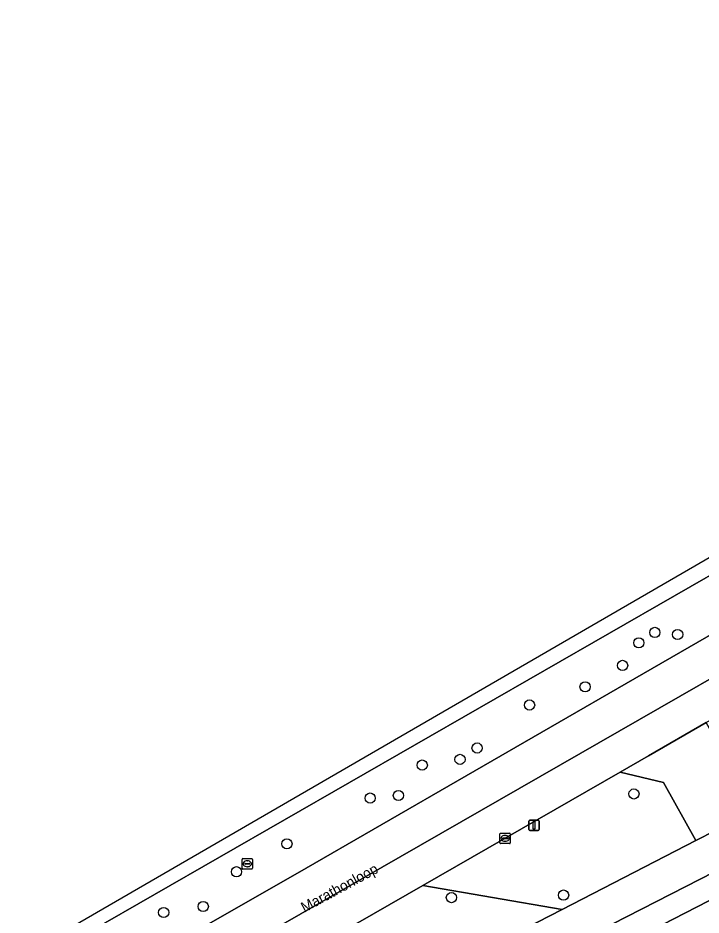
# Model space of a CAD drawing. Extents: x 158835 to 160077, y 386387 to 387778.
# Drawn here: x 159393.2 to 159458.8, y 387549.3 to 387635.4 of the extents above; entities that cross this region are included whole.
import ezdxf

# ---------------------------------------------------------------- set-up
doc = ezdxf.new("R2010")
doc.units = 0
for name, color, linetype in [('IMGEO_Berm_groen', 7, 'Continuous'), ('IMGEO_Boom', 7, 'Continuous'), ('IMGEO_Fietspad_gesloten', 7, 'Continuous'), ('IMGEO_Kolk', 7, 'Continuous'), ('IMGEO_Lichtmast', 7, 'Continuous'), ('IMGEO_Openbare_ruimte_label', 7, 'Continuous'), ('IMGEO_Rijbaan_lokaal_gesloten', 7, 'Continuous'), ('IMGEO_Rioolput', 7, 'Continuous'), ('IMGEO_Voetpad_open', 7, 'Continuous')]:
    doc.layers.add(name, color=color, linetype=linetype)

msp = doc.modelspace()

# ---------------------------------------------------------------- linework, layer by layer
at = {"layer": 'IMGEO_Berm_groen'}
for points in [[(159484.616, 387590.525), (159491.966, 387594.608), (159500, 387599.141), (159509.12, 387604.303), (159536.501, 387620.082), (159564.989, 387636.503), (159592.075, 387652.016), (159605.669, 387659.921), (159611.779, 387669.224), (159608.596, 387667.392), (159500, 387605.03), (159400.111, 387547.668), (159348.838, 387518.271), (159346.397, 387516.871), (159340.075, 387507.414), (159340.565, 387507.696), (159368.681, 387523.867), (159391.796, 387537.146), (159420.095, 387553.312), (159452.497, 387572.007)], [(159458.356, 387556.437), (159455.234, 387562.007), (159451.087, 387563.013), (159432.115, 387552.123), (159445.505, 387549.84)], [(159445.505, 387549.84), (159432.115, 387552.123), (159350.431, 387505.236), (159343.892, 387496.654), (159350.324, 387500.826), (159354.577, 387503.167)]]:
    msp.add_lwpolyline(points, close=True, dxfattribs=at)
msp.add_lwpolyline([(159329.737, 387479.621), (159360.931, 387418.842), (159385.799, 387369.924), (159385.949, 387369.64), (159385.972, 387369.596), (159391.483, 387372.373), (159391.429, 387372.468), (159392.47, 387372.996), (159395.673, 387374.62), (159340.944, 387481.015), (159340.205, 387482.451), (159427.607, 387527.602), (159430.221, 387528.939), (159464.435, 387546.438), (159461.771, 387551.782), (159386.53, 387513.074), (159369.52, 387504.347), (159361.28, 387500), (159349.955, 387494.013), (159336.154, 387484.934), (159338.654, 387486.251), (159364.753, 387500), (159367.223, 387501.301), (159460.249, 387548.308)], dxfattribs=at)
at = {"layer": 'IMGEO_Boom'}
for centre in [(159454.407, 387576.43), (159456.599, 387576.23), (159452.877, 387575.431), (159451.314, 387573.26), (159447.71, 387571.207), (159442.381, 387569.46), (159437.337, 387565.332), (159435.699, 387564.24), (159432.073, 387563.694), (159427.072, 387560.528), (159429.78, 387560.768), (159452.404, 387560.919), (159419.079, 387556.138), (159414.23, 387553.452), (159445.645, 387551.21), (159434.875, 387550.965), (159407.242, 387549.543), (159411.042, 387550.11)]:
    msp.add_circle(centre, 0.489, dxfattribs=at)
at = {"layer": 'IMGEO_Fietspad_gesloten'}
msp.add_lwpolyline([(159495.624, 387575.566), (159476.97, 387565.991), (159464.006, 387559.337), (159458.356, 387556.437), (159445.505, 387549.84), (159354.577, 387503.167), (159350.324, 387500.826), (159343.892, 387496.654), (159331.287, 387488.481), (159333.199, 387485.531), (159353.236, 387498.521), (159375.071, 387509.705), (159394.533, 387519.736), (159417.86, 387531.747), (159443.308, 387544.845), (159458.757, 387552.748), (159462.644, 387554.723), (159481.101, 387564.218), (159499.267, 387573.577)], dxfattribs=at)
at = {"layer": 'IMGEO_Kolk'}
for p, q in [((159439.525, 387556.229), (159439.525, 387557.081)), ((159439.6, 387557.155), (159440.452, 387557.155)), ((159439.784, 387556.649), (159439.784, 387556.661)), ((159439.827, 387556.698), (159440.225, 387556.698)), ((159440.013, 387556.935), (159440.038, 387556.935)), ((159440.268, 387556.661), (159440.268, 387556.649)), ((159440.526, 387557.081), (159440.526, 387556.229)), ((159440.452, 387556.155), (159439.6, 387556.155)), ((159440.222, 387556.612), (159439.824, 387556.612)), ((159440.036, 387556.375), (159440.011, 387556.375))]:
    msp.add_line(p, q, dxfattribs=at)
for points in [[(159439.525, 387556.229), (159439.525, 387557.081)], [(159439.6, 387557.155), (159440.452, 387557.155)], [(159440.526, 387557.081), (159440.526, 387556.229)], [(159440.452, 387556.155), (159439.6, 387556.155)]]:
    msp.add_lwpolyline(points, dxfattribs=at)
for centre, radius, start, end in [((159439.602, 387557.079), 0.0765, 91.55205, 178.44795), ((159439.602, 387557.079), 0.0765, 91.55205, 178.44795), ((159439.824, 387556.658), 0.0403, 85.87752, 175.75265), ((159439.821, 387556.648), 0.0366, 178.93798, 274.71019), ((159440.225, 387556.655), 0.043, 264.86636, 352.45326), ((159440.229, 387556.66), 0.0386, 1.73085, 96.63898), ((159440.45, 387557.079), 0.0765, 1.55205, 88.44795), ((159440.45, 387557.079), 0.0765, 1.55205, 88.44795), ((159439.602, 387556.231), 0.0765, 181.55205, 268.44795), ((159439.602, 387556.231), 0.0765, 181.55205, 268.44795), ((159440.45, 387556.231), 0.0765, 271.55205, 358.44795), ((159440.45, 387556.231), 0.0765, 271.55205, 358.44795)]:
    msp.add_arc(centre, radius, start, end, dxfattribs=at)
for centre, major_axis, ratio, start_param, end_param in [((159440.012, 387556.655), (-0.387, 0.002), 0.722429, 4.712389, 7.853982), ((159440.037, 387556.655), (-0.39, 0.002), 0.717154, 1.570796, 4.712389)]:
    msp.add_ellipse(centre, major_axis=major_axis, ratio=ratio, start_param=start_param, end_param=end_param, dxfattribs=at)
at = {"layer": 'IMGEO_Lichtmast'}
for p, q in [((159442.419, 387558.416), (159443.209, 387558.416)), ((159443.209, 387558.416), (159442.419, 387558.416)), ((159442.319, 387557.516), (159442.319, 387558.316)), ((159442.319, 387558.316), (159442.319, 387557.516)), ((159443.309, 387558.316), (159443.309, 387557.516)), ((159443.309, 387557.516), (159443.309, 387558.316)), ((159443.209, 387557.416), (159442.419, 387557.416)), ((159442.419, 387557.416), (159443.209, 387557.416))]:
    msp.add_line(p, q, dxfattribs=at)
msp.add_lwpolyline([(159442.739, 387558.291), (159442.889, 387558.291), (159442.889, 387557.541), (159442.739, 387557.541), (159442.739, 387558.291)], dxfattribs=at)
for centre, start, end in [((159442.419, 387558.316), 90, 180), ((159442.419, 387558.316), 90, 180), ((159443.209, 387558.316), 0, 90), ((159443.209, 387558.316), 360, 90), ((159442.419, 387557.516), 180, 270), ((159442.419, 387557.516), 180, 270), ((159443.209, 387557.516), 270, 0), ((159443.209, 387557.516), 270, 0)]:
    msp.add_arc(centre, 0.1, start, end, dxfattribs=at)
at = {"layer": 'IMGEO_Rijbaan_lokaal_gesloten'}
for points in [[(159319.548, 387502.474), (159320.015, 387501.661), (159323.464, 387503.646), (159324.69, 387504.422), (159346.397, 387516.871), (159348.838, 387518.271), (159400.111, 387547.668), (159500, 387605.03), (159608.596, 387667.392), (159611.779, 387669.224), (159624.786, 387676.71), (159626, 387677.418), (159624.962, 387679.028), (159492.495, 387602.633)], [(159451.087, 387563.013), (159453.798, 387564.569), (159459.34, 387567.769), (159481.022, 387580.222), (159500, 387591.121), (159610.869, 387654.796), (159619.535, 387659.764), (159629.369, 387665.403), (159632.157, 387666.924), (159630.4, 387669.945), (159559.707, 387629.338), (159502.587, 387596.557), (159414.781, 387546.166), (159353.407, 387510.877), (159323.789, 387493.947), (159325.199, 387490.656), (159328.94, 387492.796), (159330.724, 387493.862), (159341.309, 387500), (159350.431, 387505.236), (159432.115, 387552.123)]]:
    msp.add_lwpolyline(points, close=True, dxfattribs=at)
msp.add_lwpolyline([(159353.407, 387510.877), (159414.781, 387546.166), (159502.587, 387596.557), (159559.707, 387629.338), (159630.4, 387669.945), (159628.551, 387673.124), (159627.317, 387672.429), (159615.942, 387665.895), (159605.669, 387659.921), (159592.075, 387652.016), (159564.989, 387636.503), (159536.501, 387620.082), (159509.12, 387604.303), (159500, 387599.141), (159491.966, 387594.608), (159484.616, 387590.525), (159452.497, 387572.007), (159420.095, 387553.312), (159391.796, 387537.146)], dxfattribs=at)
at = {"layer": 'IMGEO_Rioolput'}
for p, q in [((159414.772, 387553.788), (159414.772, 387554.64)), ((159414.847, 387554.714), (159415.699, 387554.714)), ((159415.031, 387554.208), (159415.031, 387554.22)), ((159415.469, 387554.171), (159415.071, 387554.171)), ((159415.074, 387554.257), (159415.472, 387554.257)), ((159415.26, 387554.494), (159415.285, 387554.494)), ((159415.515, 387554.22), (159415.515, 387554.208)), ((159415.773, 387554.64), (159415.773, 387553.788)), ((159415.699, 387553.714), (159414.847, 387553.714)), ((159415.283, 387553.934), (159415.258, 387553.934))]:
    msp.add_line(p, q, dxfattribs=at)
for points in [[(159414.772, 387553.788), (159414.772, 387554.64)], [(159414.847, 387554.714), (159415.699, 387554.714)], [(159415.773, 387554.64), (159415.773, 387553.788)], [(159415.699, 387553.714), (159414.847, 387553.714)]]:
    msp.add_lwpolyline(points, dxfattribs=at)
for centre, radius, start, end in [((159414.849, 387554.638), 0.0765, 91.55205, 178.44795), ((159414.849, 387554.638), 0.0765, 91.55205, 178.44795), ((159415.071, 387554.217), 0.0403, 85.87752, 175.75265), ((159415.068, 387554.207), 0.0366, 178.93798, 274.71019), ((159415.472, 387554.214), 0.043, 264.86636, 352.45326), ((159415.476, 387554.219), 0.0386, 1.73085, 96.63898), ((159415.697, 387554.638), 0.0765, 1.55205, 88.44795), ((159415.697, 387554.638), 0.0765, 1.55205, 88.44795), ((159414.849, 387553.79), 0.0765, 181.55205, 268.44795), ((159414.849, 387553.79), 0.0765, 181.55205, 268.44795), ((159415.697, 387553.79), 0.0765, 271.55205, 358.44795), ((159415.697, 387553.79), 0.0765, 271.55205, 358.44795)]:
    msp.add_arc(centre, radius, start, end, dxfattribs=at)
for centre, major_axis, ratio, start_param, end_param in [((159415.259, 387554.214), (-0.387, 0.002), 0.722429, 4.712389, 7.853982), ((159415.284, 387554.214), (-0.39, 0.002), 0.717154, 1.570796, 4.712389)]:
    msp.add_ellipse(centre, major_axis=major_axis, ratio=ratio, start_param=start_param, end_param=end_param, dxfattribs=at)
at = {"layer": 'IMGEO_Voetpad_open'}
for points in [[(159499.267, 387573.577), (159481.101, 387564.218), (159462.644, 387554.723), (159458.757, 387552.748), (159443.308, 387544.845), (159417.86, 387531.747), (159394.533, 387519.736), (159375.071, 387509.705), (159353.236, 387498.521), (159333.199, 387485.531), (159331.183, 387484.224)], [(159329.428, 387480.51), (159331.666, 387481.982), (159336.154, 387484.934), (159349.955, 387494.013), (159361.28, 387500), (159369.52, 387504.347), (159386.53, 387513.074), (159461.771, 387551.782)]]:
    msp.add_lwpolyline(points, dxfattribs=at)
msp.add_lwpolyline([(159459.34, 387567.769), (159453.798, 387564.569), (159451.087, 387563.013), (159455.234, 387562.007), (159458.356, 387556.437), (159464.006, 387559.337)], close=True, dxfattribs=at)

# ---------------------------------------------------------------- texts
at = {"layer": 'IMGEO_Openbare_ruimte_label'}
msp.add_text('Marathonloop', height=1, rotation=28.56472, dxfattribs=at).set_placement((159420.764, 387549.508))

doc.saveas('drawing.dxf')
